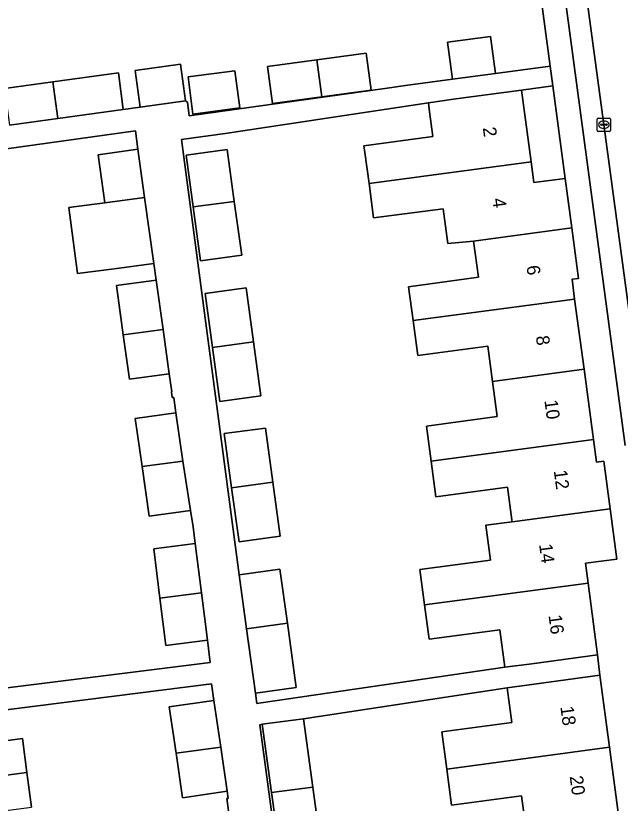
# Model space of a CAD drawing. Extents: x 163147 to 163550, y 380933 to 381639.
# Drawn here: x 163349.4 to 163395, y 381413.5 to 381472.9 of the extents above; entities that cross this region are included whole.
import ezdxf

# ---------------------------------------------------------------- set-up
doc = ezdxf.new("R2010")
doc.units = 0
for name, color, linetype in [('IMGEO_Erf', 7, 'Continuous'), ('IMGEO_Kolk', 7, 'Continuous'), ('IMGEO_Pand', 7, 'Continuous'), ('IMGEO_Pand_nummerreeks', 7, 'Continuous'), ('IMGEO_Parkeervlak_open', 7, 'Continuous'), ('IMGEO_Rijbaan_lokaal_open', 7, 'Continuous'), ('IMGEO_Voetpad_open', 7, 'Continuous')]:
    doc.layers.add(name, color=color, linetype=linetype)

msp = doc.modelspace()

# ---------------------------------------------------------------- linework, layer by layer
at = {"layer": 'IMGEO_Erf'}
for points in [[(163348.502, 381467.434), (163352.162, 381467.938), (163357.104, 381468.618), (163357.479, 381465.844), (163358.741, 381466.017), (163358.365, 381468.792), (163361.798, 381469.265), (163362.18, 381466.491), (163362.316, 381466.408), (163362.454, 381465.374), (163377.398, 381467.466), (163378.949, 381467.673), (163382.328, 381468.125), (163381.952, 381470.919), (163385.196, 381471.353), (163385.57, 381468.558), (163389.691, 381469.111), (163386.788, 381490.729)], [(163345.271, 381421.825), (163364.034, 381424.153), (163363.825, 381425.828), (163360.685, 381425.436), (163360.238, 381429.01), (163359.774, 381432.718), (163362.911, 381433.135), (163362.755, 381434.384), (163362.56, 381435.613), (163359.438, 381435.199), (163358.893, 381438.933), (163358.373, 381442.547), (163361.445, 381442.989), (163361.279, 381444.139), (163361.169, 381444.123), (163361.107, 381444.57), (163361.129, 381444.573), (163360.94, 381445.927), (163357.942, 381445.508), (163357.474, 381448.871), (163356.957, 381452.583), (163359.957, 381452.98), (163359.782, 381454.239), (163356.781, 381453.842), (163354.017, 381453.476), (163353.359, 381458.452), (163356.089, 381458.813), (163355.583, 381462.439), (163358.581, 381462.857), (163358.388, 381464.242), (163339.808, 381461.652)], [(163365.447, 381412.799), (163365.299, 381413.897), (163365.397, 381413.911), (163365.319, 381414.45), (163361.948, 381413.958), (163361.457, 381417.324), (163360.95, 381420.808), (163364.321, 381421.299), (163364.137, 381422.557), (163345.444, 381420.177), (163345.743, 381417.879), (163349.875, 381418.417), (163350.208, 381415.86), (163350.548, 381413.245)], [(163387.868, 381411.515), (163387.523, 381414.094), (163382.256, 381413.39), (163381.891, 381416.116), (163381.515, 381418.931), (163386.807, 381419.639), (163386.457, 381422.253), (163371.07, 381419.917), (163371.777, 381414.76), (163372.339, 381410.664)], [(163369.233, 381410.248), (163368.671, 381414.343), (163367.965, 381419.491), (163367.775, 381419.465), (163373.493, 381377.038)]]:
    msp.add_lwpolyline(points, dxfattribs=at)
for points in [[(163372.082, 381469.6), (163375.816, 381470.099), (163376.193, 381467.305), (163372.46, 381466.806), (163368.73, 381466.307), (163368.351, 381469.102)], [(163362.36, 381468.301), (163365.892, 381468.773), (163366.271, 381465.978), (163362.733, 381465.506)], [(163389.891, 381467.624), (163387.532, 381467.307), (163388.256, 381461.895), (163388.464, 381460.338), (163390.827, 381460.653)], [(163385.332, 381445.341), (163384.976, 381447.998), (163379.701, 381447.292), (163379.348, 381449.931), (163379.006, 381452.491), (163384.274, 381453.196), (163383.909, 381455.929), (163381.958, 381455.739), (163381.606, 381458.371), (163376.369, 381457.67), (163376.021, 381460.266), (163375.708, 381462.606), (163375.641, 381463.107), (163380.845, 381463.803), (163380.595, 381465.678), (163380.504, 381466.365), (163365.152, 381464.049), (163362.047, 381463.623), (163361.868, 381463.599), (163366.229, 381430.763), (163369.3, 381431.185), (163369.857, 381427.123), (163370.524, 381422.269), (163367.452, 381421.847), (163367.56, 381421.064), (163367.878, 381421.111), (163370.98, 381421.563), (163386.258, 381423.789), (163385.88, 381426.614), (163380.565, 381425.903), (163380.218, 381428.496), (163379.861, 381431.163), (163385.189, 381431.876), (163384.839, 381434.5), (163386.821, 381434.764), (163386.8, 381434.92), (163386.472, 381437.376), (163381.059, 381436.652), (163380.7, 381439.336), (163380.347, 381441.978), (163385.686, 381442.692)], [(163365.856, 381458.913), (163366.413, 381454.855), (163363.306, 381454.441), (163362.75, 381458.499), (163362.215, 381462.4), (163365.32, 381462.826)], [(163367.308, 381448.328), (163367.867, 381444.254), (163364.76, 381443.84), (163364.201, 381447.914), (163363.644, 381451.98), (163366.751, 381452.394)], [(163369.318, 381433.676), (163366.211, 381433.263), (163365.653, 381437.332), (163365.092, 381441.419), (163368.199, 381441.833), (163368.76, 381437.746)]]:
    msp.add_lwpolyline(points, close=True, dxfattribs=at)
at = {"layer": 'IMGEO_Kolk'}
for p, q in [((163393.242, 381464.275), (163393.242, 381465.127)), ((163393.317, 381465.201), (163394.169, 381465.201)), ((163393.73, 381464.981), (163393.755, 381464.981)), ((163394.243, 381465.127), (163394.243, 381464.275)), ((163393.501, 381464.695), (163393.501, 381464.707)), ((163393.939, 381464.658), (163393.541, 381464.658)), ((163393.544, 381464.744), (163393.942, 381464.744)), ((163393.753, 381464.421), (163393.728, 381464.421)), ((163393.985, 381464.707), (163393.985, 381464.695)), ((163394.169, 381464.201), (163393.317, 381464.201))]:
    msp.add_line(p, q, dxfattribs=at)
for points in [[(163393.242, 381464.275), (163393.242, 381465.127)], [(163393.317, 381465.201), (163394.169, 381465.201)], [(163394.243, 381465.127), (163394.243, 381464.275)], [(163394.169, 381464.201), (163393.317, 381464.201)]]:
    msp.add_lwpolyline(points, dxfattribs=at)
for centre, radius, start, end in [((163393.319, 381465.125), 0.0765, 91.55205, 178.44795), ((163393.319, 381465.125), 0.0765, 91.55205, 178.44795), ((163394.167, 381465.125), 0.0765, 1.55205, 88.44795), ((163394.167, 381465.125), 0.0765, 1.55205, 88.44795), ((163393.541, 381464.704), 0.0403, 85.87752, 175.75265), ((163393.538, 381464.694), 0.0366, 178.93798, 274.71019), ((163393.942, 381464.701), 0.043, 264.86636, 352.45326), ((163393.946, 381464.706), 0.0386, 1.73085, 96.63898), ((163393.319, 381464.277), 0.0765, 181.55205, 268.44795), ((163393.319, 381464.277), 0.0765, 181.55205, 268.44795), ((163394.167, 381464.277), 0.0765, 271.55205, 358.44795), ((163394.167, 381464.277), 0.0765, 271.55205, 358.44795)]:
    msp.add_arc(centre, radius, start, end, dxfattribs=at)
for centre, major_axis, ratio, start_param, end_param in [((163393.729, 381464.701), (-0.387, 0.002), 0.722429, 4.712389, 7.853982), ((163393.754, 381464.701), (-0.39, 0.002), 0.717154, 1.570796, 4.712389)]:
    msp.add_ellipse(centre, major_axis=major_axis, ratio=ratio, start_param=start_param, end_param=end_param, dxfattribs=at)
at = {"layer": 'IMGEO_Pand'}
for points in [[(163382.328, 381468.125), (163385.57, 381468.558), (163385.196, 381471.353), (163381.952, 381470.919)], [(163372.082, 381469.6), (163372.46, 381466.806), (163376.193, 381467.305), (163375.816, 381470.099)], [(163358.365, 381468.792), (163358.741, 381466.017), (163362.18, 381466.491), (163361.798, 381469.265)], [(163372.082, 381469.6), (163368.351, 381469.102), (163368.73, 381466.307), (163372.46, 381466.806)], [(163352.162, 381467.938), (163352.538, 381465.163), (163357.479, 381465.844), (163357.104, 381468.618)], [(163362.36, 381468.301), (163362.733, 381465.506), (163366.271, 381465.978), (163365.892, 381468.773)], [(163352.162, 381467.938), (163348.502, 381467.434), (163348.878, 381464.66), (163352.538, 381465.163)], [(163387.532, 381467.307), (163382.577, 381466.644), (163380.504, 381466.365), (163380.595, 381465.678), (163380.845, 381463.803), (163375.641, 381463.107), (163375.708, 381462.606), (163376.021, 381460.266), (163388.256, 381461.895)], [(163358.581, 381462.857), (163355.583, 381462.439), (163356.089, 381458.813), (163359.089, 381459.21)], [(163362.75, 381458.499), (163365.856, 381458.913), (163365.32, 381462.826), (163362.215, 381462.4)], [(163391.327, 381456.916), (163390.827, 381460.653), (163388.464, 381460.338), (163388.256, 381461.895), (163376.021, 381460.266), (163376.369, 381457.67), (163381.606, 381458.371), (163381.958, 381455.739), (163383.909, 381455.929)], [(163359.089, 381459.21), (163356.089, 381458.813), (163353.359, 381458.452), (163354.017, 381453.476), (163356.781, 381453.842), (163359.782, 381454.239)], [(163365.856, 381458.913), (163362.75, 381458.499), (163363.306, 381454.441), (163366.413, 381454.855)], [(163391.327, 381456.916), (163383.909, 381455.929), (163384.274, 381453.196), (163379.006, 381452.491), (163379.348, 381449.931), (163391.538, 381451.554), (163391.338, 381453.048), (163391.835, 381453.114)], [(163359.957, 381452.98), (163356.957, 381452.583), (163357.474, 381448.871), (163360.474, 381449.268)], [(163364.201, 381447.914), (163367.308, 381448.328), (163366.751, 381452.394), (163363.644, 381451.98)], [(163392.246, 381446.262), (163391.538, 381451.554), (163379.348, 381449.931), (163379.701, 381447.292), (163384.976, 381447.998), (163385.332, 381445.341)], [(163360.474, 381449.268), (163357.474, 381448.871), (163357.942, 381445.508), (163360.94, 381445.927)], [(163367.308, 381448.328), (163364.201, 381447.914), (163364.76, 381443.84), (163367.867, 381444.254)], [(163392.246, 381446.262), (163385.332, 381445.341), (163385.686, 381442.692), (163380.347, 381441.978), (163380.7, 381439.336), (163392.954, 381440.968)], [(163361.445, 381442.989), (163358.373, 381442.547), (163358.893, 381438.933), (163361.97, 381439.34)], [(163365.653, 381437.332), (163368.76, 381437.746), (163368.199, 381441.833), (163365.092, 381441.419)], [(163393.737, 381439.343), (163393.181, 381439.269), (163392.954, 381440.968), (163380.7, 381439.336), (163381.059, 381436.652), (163386.472, 381437.376), (163386.8, 381434.92), (163386.821, 381434.764), (163394.218, 381435.749)], [(163361.97, 381439.34), (163358.893, 381438.933), (163359.438, 381435.199), (163362.56, 381435.613)], [(163368.76, 381437.746), (163365.653, 381437.332), (163366.211, 381433.263), (163369.318, 381433.676)], [(163394.726, 381431.949), (163394.218, 381435.749), (163386.821, 381434.764), (163384.839, 381434.5), (163385.189, 381431.876), (163379.861, 381431.163), (163380.218, 381428.496), (163392.548, 381430.137), (163392.348, 381431.631)], [(163362.911, 381433.135), (163359.774, 381432.718), (163360.238, 381429.01), (163363.378, 381429.402)], [(163369.3, 381431.185), (163366.229, 381430.763), (163366.786, 381426.701), (163369.857, 381427.123)], [(163392.548, 381430.137), (163380.218, 381428.496), (163380.565, 381425.903), (163385.88, 381426.614), (163386.258, 381423.789), (163388.316, 381424.064), (163393.271, 381424.727)], [(163363.378, 381429.402), (163360.238, 381429.01), (163360.685, 381425.436), (163363.825, 381425.828)], [(163369.857, 381427.123), (163366.786, 381426.701), (163367.452, 381421.847), (163370.524, 381422.269)], [(163394.174, 381417.763), (163393.449, 381423.188), (163388.494, 381422.525), (163386.457, 381422.253), (163386.807, 381419.639), (163381.515, 381418.931), (163381.891, 381416.116)], [(163364.321, 381421.299), (163360.95, 381420.808), (163361.457, 381417.324), (163364.836, 381417.763)], [(163345.444, 381420.177), (163345.414, 381420.41), (163343.349, 381420.141), (163338.395, 381419.497), (163338.425, 381419.264), (163339.057, 381414.409), (163350.208, 381415.86), (163349.875, 381418.417), (163345.743, 381417.879)], [(163368.671, 381414.343), (163371.777, 381414.76), (163371.07, 381419.917), (163367.965, 381419.491)], [(163364.836, 381417.763), (163361.457, 381417.324), (163361.948, 381413.958), (163365.319, 381414.45)], [(163387.868, 381411.515), (163394.884, 381412.456), (163394.174, 381417.763), (163381.891, 381416.116), (163382.256, 381413.39), (163387.523, 381414.094)], [(163339.703, 381409.442), (163346.781, 381410.363), (163346.475, 381412.715), (163350.548, 381413.245), (163350.208, 381415.86), (163339.057, 381414.409)], [(163371.777, 381414.76), (163368.671, 381414.343), (163369.233, 381410.248), (163372.339, 381410.664)]]:
    msp.add_lwpolyline(points, close=True, dxfattribs=at)
at = {"layer": 'IMGEO_Parkeervlak_open'}
for points in [[(163397.305, 381438.279), (163390.624, 381487.807), (163390.542, 381488.417)], [(163389.334, 381485.315), (163395.359, 381440.505)]]:
    msp.add_lwpolyline(points, dxfattribs=at)
at = {"layer": 'IMGEO_Rijbaan_lokaal_open'}
msp.add_lwpolyline([(163397.305, 381438.279), (163400.646, 381438.752), (163394.123, 381488.276), (163390.624, 381487.807)], close=True, dxfattribs=at)
at = {"layer": 'IMGEO_Voetpad_open'}
for points in [[(163386.425, 381493.459), (163386.788, 381490.729), (163389.691, 381469.111), (163389.891, 381467.624), (163390.827, 381460.653), (163391.327, 381456.916), (163391.835, 381453.114), (163391.338, 381453.048), (163391.538, 381451.554), (163392.246, 381446.262), (163392.954, 381440.968), (163393.181, 381439.269), (163393.737, 381439.343), (163394.218, 381435.749), (163394.726, 381431.949), (163392.348, 381431.631), (163392.548, 381430.137), (163393.271, 381424.727), (163393.449, 381423.188), (163394.174, 381417.763), (163394.884, 381412.456)], [(163395.359, 381440.505), (163389.334, 381485.315)], [(163373.493, 381377.038), (163367.775, 381419.465), (163367.965, 381419.491), (163371.07, 381419.917), (163386.457, 381422.253), (163388.494, 381422.525), (163393.449, 381423.188), (163393.271, 381424.727), (163388.316, 381424.064), (163386.258, 381423.789), (163370.98, 381421.563), (163367.878, 381421.111), (163367.56, 381421.064), (163367.452, 381421.847), (163366.786, 381426.701), (163366.229, 381430.763), (163361.868, 381463.599), (163362.047, 381463.623), (163365.152, 381464.049), (163380.504, 381466.365), (163382.577, 381466.644), (163387.532, 381467.307), (163389.891, 381467.624), (163389.691, 381469.111), (163385.57, 381468.558), (163382.328, 381468.125), (163378.949, 381467.673), (163377.398, 381467.466), (163362.454, 381465.374), (163362.316, 381466.408), (163362.18, 381466.491), (163358.741, 381466.017), (163357.479, 381465.844), (163352.538, 381465.163), (163348.878, 381464.66)], [(163339.808, 381461.652), (163358.388, 381464.242), (163358.581, 381462.857), (163359.089, 381459.21), (163359.782, 381454.239), (163359.957, 381452.98), (163360.474, 381449.268), (163360.94, 381445.927), (163361.129, 381444.573), (163361.107, 381444.57), (163361.169, 381444.123), (163361.279, 381444.139), (163361.445, 381442.989), (163361.97, 381439.34), (163362.56, 381435.613), (163362.755, 381434.384), (163362.911, 381433.135), (163363.378, 381429.402), (163363.825, 381425.828), (163364.034, 381424.153), (163345.271, 381421.825)], [(163345.444, 381420.177), (163364.137, 381422.557), (163364.321, 381421.299), (163364.836, 381417.763), (163365.319, 381414.45), (163365.397, 381413.911), (163365.299, 381413.897), (163365.447, 381412.799)]]:
    msp.add_lwpolyline(points, dxfattribs=at)

# ---------------------------------------------------------------- texts
at = {"layer": 'IMGEO_Pand_nummerreeks'}
for s, rotation, p in [('2', 277.6144, (163384.602, 381464.47)), ('4', 277.61726, (163385.318, 381459.116)), ('6', 277.61834, (163387.896, 381454.04)), ('8', 277.61834, (163388.604, 381448.743)), ('10', 277.61834, (163389.251, 381443.906)), ('12', 277.62013, (163389.958, 381438.619)), ('14', 277.6144, (163388.849, 381433.05)), ('16', 277.61476, (163389.565, 381427.697)), ('18', 277.61697, (163390.457, 381420.81)), ('20', 277.61697, (163391.159, 381415.563))]:
    msp.add_text(s, height=1, rotation=rotation, dxfattribs=at).set_placement(p)

doc.saveas('drawing.dxf')
